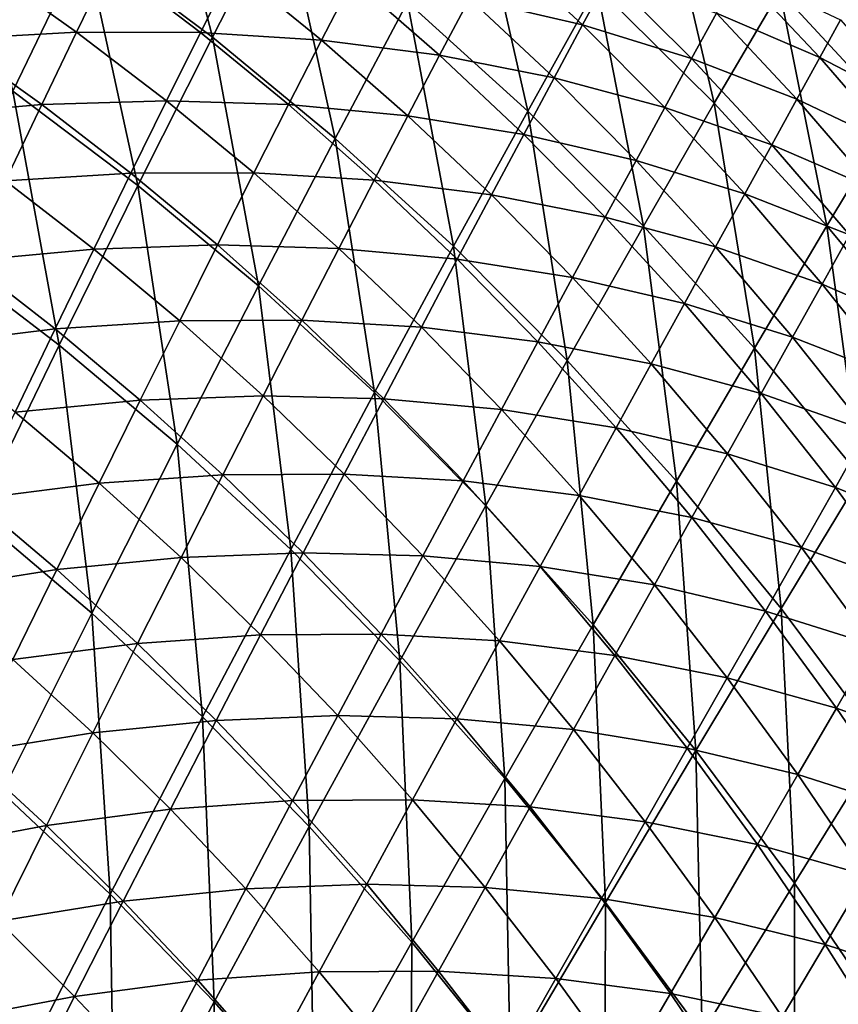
# Model space of a CAD drawing. Header units: millimetres. Extents: x -300 to 300, y -500 to 500.
# Tile 957 of 988: x 162 to 204, y 366 to 417. Entities that reach past the tile are written whole.
import ezdxf

# ---------------------------------------------------------------- set-up
doc = ezdxf.new("R2010")
doc.units = ezdxf.units.MM
doc.header["$LTSCALE"] = 81.481481
doc.layers.add('19', color=7, linetype='CONTINUOUS')
doc.layers.add('21', color=7, linetype='CONTINUOUS')

msp = doc.modelspace()

# ---------------------------------------------------------------- linework, layer by layer
at = {"layer": '19', "color": 7, "linetype": 'CONTINUOUS'}
for points in [[(171.713, 416.571, 45.782), (168.599, 428.693, 42.495), (165.08, 421.527, 45.955), (171.713, 416.571, 45.782)], [(175.352, 423.7, 42.329), (168.599, 428.693, 42.495), (171.713, 416.571, 45.782), (175.352, 423.7, 42.329)], [(165.08, 421.527, 45.955), (158.199, 426.166, 46.125), (161.342, 413.755, 49.178), (165.08, 421.527, 45.955)], [(197.802, 413.138, 38.141), (195.025, 425.023, 34.382), (191.703, 419.174, 38.308), (197.802, 413.138, 38.141)], [(201.202, 418.958, 34.229), (195.025, 425.023, 34.382), (197.802, 413.138, 38.141), (201.202, 418.958, 34.229)], [(188.107, 412.724, 41.985), (185.354, 424.865, 38.471), (181.853, 418.379, 42.159), (188.107, 412.724, 41.985)], [(191.703, 419.174, 38.308), (185.354, 424.865, 38.471), (188.107, 412.724, 41.985), (191.703, 419.174, 38.308)], [(207.127, 412.536, 34.073), (204.306, 424.174, 30.063), (201.202, 418.958, 34.229), (207.127, 412.536, 34.073)], [(178.101, 411.293, 45.604), (175.352, 423.7, 42.329), (171.713, 416.571, 45.782), (178.101, 411.293, 45.604)], [(181.853, 418.379, 42.159), (175.352, 423.7, 42.329), (178.101, 411.293, 45.604), (181.853, 418.379, 42.159)], [(167.844, 408.848, 48.998), (165.08, 421.527, 45.955), (161.342, 413.755, 49.178), (167.844, 408.848, 48.998)], [(171.713, 416.571, 45.782), (165.08, 421.527, 45.955), (167.844, 408.848, 48.998), (171.713, 416.571, 45.782)], [(194.116, 406.73, 41.808), (191.703, 419.174, 38.308), (188.107, 412.724, 41.985), (194.116, 406.73, 41.808)], [(197.802, 413.138, 38.141), (191.703, 419.174, 38.308), (194.116, 406.73, 41.808), (197.802, 413.138, 38.141)], [(203.654, 406.751, 37.973), (201.202, 418.958, 34.229), (197.802, 413.138, 38.141), (203.654, 406.751, 37.973)], [(207.127, 412.536, 34.073), (201.202, 418.958, 34.229), (203.654, 406.751, 37.973), (207.127, 412.536, 34.073)], [(184.248, 405.687, 45.422), (181.853, 418.379, 42.159), (178.101, 411.293, 45.604), (184.248, 405.687, 45.422)], [(188.107, 412.724, 41.985), (181.853, 418.379, 42.159), (184.248, 405.687, 45.422), (188.107, 412.724, 41.985)], [(174.108, 403.625, 48.814), (171.713, 416.571, 45.782), (167.844, 408.848, 48.998), (174.108, 403.625, 48.814)], [(178.101, 411.293, 45.604), (171.713, 416.571, 45.782), (174.108, 403.625, 48.814), (178.101, 411.293, 45.604)], [(163.755, 400.547, 51.987), (161.342, 413.755, 49.178), (157.395, 405.394, 52.17), (163.755, 400.547, 51.987)], [(167.844, 408.848, 48.998), (161.342, 413.755, 49.178), (163.755, 400.547, 51.987), (167.844, 408.848, 48.998)], [(190.157, 399.747, 45.237), (188.107, 412.724, 41.985), (184.248, 405.687, 45.422), (190.157, 399.747, 45.237)], [(194.116, 406.73, 41.808), (188.107, 412.724, 41.985), (190.157, 399.747, 45.237), (194.116, 406.73, 41.808)], [(199.885, 400.39, 41.629), (197.802, 413.138, 38.141), (194.116, 406.73, 41.808), (199.885, 400.39, 41.629)], [(203.654, 406.751, 37.973), (197.802, 413.138, 38.141), (199.885, 400.39, 41.629), (203.654, 406.751, 37.973)], [(209.263, 400.005, 37.802), (207.127, 412.536, 34.073), (203.654, 406.751, 37.973), (209.263, 400.005, 37.802)], [(180.137, 398.079, 48.627), (178.101, 411.293, 45.604), (174.108, 403.625, 48.814), (180.137, 398.079, 48.627)], [(184.248, 405.687, 45.422), (178.101, 411.293, 45.604), (180.137, 398.079, 48.627), (184.248, 405.687, 45.422)], [(169.884, 395.389, 51.799), (167.844, 408.848, 48.998), (163.755, 400.547, 51.987), (169.884, 395.389, 51.799)], [(174.108, 403.625, 48.814), (167.844, 408.848, 48.998), (169.884, 395.389, 51.799), (174.108, 403.625, 48.814)], [(195.831, 393.468, 45.049), (194.116, 406.73, 41.808), (190.157, 399.747, 45.237), (195.831, 393.468, 45.049)], [(199.885, 400.39, 41.629), (194.116, 406.73, 41.808), (195.831, 393.468, 45.049), (199.885, 400.39, 41.629)], [(205.416, 393.698, 41.447), (203.654, 406.751, 37.973), (199.885, 400.39, 41.629), (205.416, 393.698, 41.447)], [(209.263, 400.005, 37.802), (203.654, 406.751, 37.973), (205.416, 393.698, 41.447), (209.263, 400.005, 37.802)], [(185.935, 392.207, 48.436), (184.248, 405.687, 45.422), (180.137, 398.079, 48.627), (185.935, 392.207, 48.436)], [(190.157, 399.747, 45.237), (184.248, 405.687, 45.422), (185.935, 392.207, 48.436), (190.157, 399.747, 45.237)], [(163.755, 400.547, 51.987), (157.395, 405.394, 52.17), (159.455, 391.683, 54.755), (163.755, 400.547, 51.987)], [(175.785, 389.916, 51.607), (174.108, 403.625, 48.814), (169.884, 395.389, 51.799), (175.785, 389.916, 51.607)], [(180.137, 398.079, 48.627), (174.108, 403.625, 48.814), (175.785, 389.916, 51.607), (180.137, 398.079, 48.627)], [(165.439, 386.602, 54.566), (163.755, 400.547, 51.987), (159.455, 391.683, 54.755), (165.439, 386.602, 54.566)], [(169.884, 395.389, 51.799), (163.755, 400.547, 51.987), (165.439, 386.602, 54.566), (169.884, 395.389, 51.799)], [(201.274, 386.845, 44.859), (199.885, 400.39, 41.629), (195.831, 393.468, 45.049), (201.274, 386.845, 44.859)], [(205.416, 393.698, 41.447), (199.885, 400.39, 41.629), (201.274, 386.845, 44.859), (205.416, 393.698, 41.447)], [(191.504, 386.002, 48.242), (190.157, 399.747, 45.237), (185.935, 392.207, 48.436), (191.504, 386.002, 48.242)], [(195.831, 393.468, 45.049), (190.157, 399.747, 45.237), (191.504, 386.002, 48.242), (195.831, 393.468, 45.049)], [(181.462, 384.124, 51.413), (180.137, 398.079, 48.627), (175.785, 389.916, 51.607), (181.462, 384.124, 51.413)], [(185.935, 392.207, 48.436), (180.137, 398.079, 48.627), (181.462, 384.124, 51.413), (185.935, 392.207, 48.436)], [(171.203, 381.214, 54.372), (169.884, 395.389, 51.799), (165.439, 386.602, 54.566), (171.203, 381.214, 54.372)], [(175.785, 389.916, 51.607), (169.884, 395.389, 51.799), (171.203, 381.214, 54.372), (175.785, 389.916, 51.607)], [(196.848, 379.459, 48.046), (195.831, 393.468, 45.049), (191.504, 386.002, 48.242), (196.848, 379.459, 48.046)], [(201.274, 386.845, 44.859), (195.831, 393.468, 45.049), (196.848, 379.459, 48.046), (201.274, 386.845, 44.859)], [(206.489, 379.87, 44.668), (205.416, 393.698, 41.447), (201.274, 386.845, 44.859), (206.489, 379.87, 44.668)], [(186.916, 378.005, 51.215), (185.935, 392.207, 48.436), (181.462, 384.124, 51.413), (186.916, 378.005, 51.215)], [(191.504, 386.002, 48.242), (185.935, 392.207, 48.436), (186.916, 378.005, 51.215), (191.504, 386.002, 48.242)], [(165.439, 386.602, 54.566), (159.455, 391.683, 54.755), (160.785, 377.28, 57.123), (165.439, 386.602, 54.566)], [(176.748, 375.512, 54.175), (175.785, 389.916, 51.607), (171.203, 381.214, 54.372), (176.748, 375.512, 54.175)], [(181.462, 384.124, 51.413), (175.785, 389.916, 51.607), (176.748, 375.512, 54.175), (181.462, 384.124, 51.413)], [(201.97, 372.574, 47.849), (201.274, 386.845, 44.859), (196.848, 379.459, 48.046), (201.97, 372.574, 47.849)], [(206.489, 379.87, 44.668), (201.274, 386.845, 44.859), (201.97, 372.574, 47.849), (206.489, 379.87, 44.668)], [(166.401, 371.987, 56.929), (165.439, 386.602, 54.566), (160.785, 377.28, 57.123), (166.401, 371.987, 56.929)], [(171.203, 381.214, 54.372), (165.439, 386.602, 54.566), (166.401, 371.987, 56.929), (171.203, 381.214, 54.372)], [(192.151, 371.557, 51.015), (191.504, 386.002, 48.242), (186.916, 378.005, 51.215), (192.151, 371.557, 51.015)], [(196.848, 379.459, 48.046), (191.504, 386.002, 48.242), (192.151, 371.557, 51.015), (196.848, 379.459, 48.046)], [(182.078, 369.493, 53.976), (181.462, 384.124, 51.413), (176.748, 375.512, 54.175), (182.078, 369.493, 53.976)], [(186.916, 378.005, 51.215), (181.462, 384.124, 51.413), (182.078, 369.493, 53.976), (186.916, 378.005, 51.215)], [(171.805, 366.389, 56.732), (171.203, 381.214, 54.372), (166.401, 371.987, 56.929), (171.805, 366.389, 56.732)], [(176.748, 375.512, 54.175), (171.203, 381.214, 54.372), (171.805, 366.389, 56.732), (176.748, 375.512, 54.175)], [(197.171, 364.774, 50.813), (196.848, 379.459, 48.046), (192.151, 371.557, 51.015), (197.171, 364.774, 50.813)], [(201.97, 372.574, 47.849), (196.848, 379.459, 48.046), (197.171, 364.774, 50.813), (201.97, 372.574, 47.849)], [(206.874, 365.34, 47.65), (206.489, 379.87, 44.668), (201.97, 372.574, 47.849), (206.874, 365.34, 47.65)], [(187.195, 363.152, 53.774), (186.916, 378.005, 51.215), (182.078, 369.493, 53.976), (187.195, 363.152, 53.774)], [(192.151, 371.557, 51.015), (186.916, 378.005, 51.215), (187.195, 363.152, 53.774), (192.151, 371.557, 51.015)], [(166.401, 371.987, 56.929), (160.785, 377.28, 57.123), (161.389, 362.252, 59.287), (166.401, 371.987, 56.929)], [(177.002, 360.481, 56.532), (176.748, 375.512, 54.175), (171.805, 366.389, 56.732), (177.002, 360.481, 56.532)], [(182.078, 369.493, 53.976), (176.748, 375.512, 54.175), (177.002, 360.481, 56.532), (182.078, 369.493, 53.976)], [(201.978, 357.65, 50.611), (201.97, 372.574, 47.849), (197.171, 364.774, 50.813), (201.978, 357.65, 50.611)], [(206.874, 365.34, 47.65), (201.97, 372.574, 47.849), (201.978, 357.65, 50.611), (206.874, 365.34, 47.65)], [(166.645, 356.768, 59.091), (166.401, 371.987, 56.929), (161.389, 362.252, 59.287), (166.645, 356.768, 59.091)], [(171.805, 366.389, 56.732), (166.401, 371.987, 56.929), (166.645, 356.768, 59.091), (171.805, 366.389, 56.732)], [(192.103, 356.484, 53.57), (192.151, 371.557, 51.015), (187.195, 363.152, 53.774), (192.103, 356.484, 53.57)], [(197.171, 364.774, 50.813), (192.151, 371.557, 51.015), (192.103, 356.484, 53.57), (197.171, 364.774, 50.813)], [(181.992, 354.259, 56.33), (182.078, 369.493, 53.976), (177.002, 360.481, 56.532), (181.992, 354.259, 56.33)], [(187.195, 363.152, 53.774), (182.078, 369.493, 53.976), (181.992, 354.259, 56.33), (187.195, 363.152, 53.774)], [(171.699, 350.983, 58.893), (171.805, 366.389, 56.732), (166.645, 356.768, 59.091), (171.699, 350.983, 58.893)], [(177.002, 360.481, 56.532), (171.805, 366.389, 56.732), (171.699, 350.983, 58.893), (177.002, 360.481, 56.532)]]:
    msp.add_3dface(points, dxfattribs=at)
at = {"layer": '21', "color": 7, "linetype": 'CONTINUOUS'}
for points in [[(190.949, 417.198, 21.959), (185.074, 418.567, 23.921), (186.534, 421.307, 22.062), (190.949, 417.198, 21.959)], [(190.949, 417.198, 21.959), (186.534, 421.307, 22.062), (192.328, 419.742, 20.074), (190.949, 417.198, 21.959)], [(164.652, 416.83, 31.341), (158.075, 416.462, 33.124), (159.842, 420.235, 31.462), (164.652, 416.83, 31.341)], [(164.652, 416.83, 31.341), (159.842, 420.235, 31.462), (166.382, 420.392, 29.634), (164.652, 416.83, 31.341)], [(171.095, 416.812, 29.515), (164.652, 416.83, 31.341), (166.382, 420.392, 29.634), (171.095, 416.812, 29.515)], [(171.095, 416.812, 29.515), (166.382, 420.392, 29.634), (172.777, 420.166, 27.764), (171.095, 416.812, 29.515)], [(177.39, 416.41, 27.648), (171.095, 416.812, 29.515), (172.777, 420.166, 27.764), (177.39, 416.41, 27.648)], [(177.39, 416.41, 27.648), (172.777, 420.166, 27.764), (179.013, 419.557, 25.858), (177.39, 416.41, 27.648)], [(203.282, 415.502, 16.065), (197.915, 417.806, 18.073), (199.101, 419.957, 16.145), (203.282, 415.502, 16.065)], [(203.282, 415.502, 16.065), (199.101, 419.957, 16.145), (204.37, 417.473, 14.125), (203.282, 415.502, 16.065)], [(183.519, 415.623, 25.746), (177.39, 416.41, 27.648), (179.013, 419.557, 25.858), (183.519, 415.623, 25.746)], [(183.519, 415.623, 25.746), (179.013, 419.557, 25.858), (185.074, 418.567, 23.921), (183.519, 415.623, 25.746)], [(196.625, 415.453, 19.979), (190.949, 417.198, 21.959), (192.328, 419.742, 20.074), (196.625, 415.453, 19.979)], [(196.625, 415.453, 19.979), (192.328, 419.742, 20.074), (197.915, 417.806, 18.073), (196.625, 415.453, 19.979)], [(189.471, 414.452, 23.814), (183.519, 415.623, 25.746), (185.074, 418.567, 23.921), (189.471, 414.452, 23.814)], [(189.471, 414.452, 23.814), (185.074, 418.567, 23.921), (190.949, 417.198, 21.959), (189.471, 414.452, 23.814)], [(202.089, 413.335, 17.987), (196.625, 415.453, 19.979), (197.915, 417.806, 18.073), (202.089, 413.335, 17.987)], [(202.089, 413.335, 17.987), (197.915, 417.806, 18.073), (203.282, 415.502, 16.065), (202.089, 413.335, 17.987)], [(208.422, 412.837, 14.056), (203.282, 415.502, 16.065), (204.37, 417.473, 14.125), (208.422, 412.837, 14.056)], [(162.842, 413.064, 33.002), (158.075, 416.462, 33.124), (164.652, 416.83, 31.341), (162.842, 413.064, 33.002)], [(169.329, 413.254, 31.22), (162.842, 413.064, 33.002), (164.652, 416.83, 31.341), (169.329, 413.254, 31.22)], [(169.329, 413.254, 31.22), (164.652, 416.83, 31.341), (171.095, 416.812, 29.515), (169.329, 413.254, 31.22)], [(195.231, 412.9, 21.86), (189.471, 414.452, 23.814), (190.949, 417.198, 21.959), (195.231, 412.9, 21.86)], [(195.231, 412.9, 21.86), (190.949, 417.198, 21.959), (196.625, 415.453, 19.979), (195.231, 412.9, 21.86)], [(162.842, 413.064, 33.002), (156.232, 412.487, 34.737), (158.075, 416.462, 33.124), (162.842, 413.064, 33.002)], [(175.676, 413.058, 29.396), (169.329, 413.254, 31.22), (171.095, 416.812, 29.515), (175.676, 413.058, 29.396)], [(175.676, 413.058, 29.396), (171.095, 416.812, 29.515), (177.39, 416.41, 27.648), (175.676, 413.058, 29.396)], [(181.869, 412.475, 27.533), (175.676, 413.058, 29.396), (177.39, 416.41, 27.648), (181.869, 412.475, 27.533)], [(181.869, 412.475, 27.533), (177.39, 416.41, 27.648), (183.519, 415.623, 25.746), (181.869, 412.475, 27.533)], [(187.893, 411.505, 25.636), (181.869, 412.475, 27.533), (183.519, 415.623, 25.746), (187.893, 411.505, 25.636)], [(187.893, 411.505, 25.636), (183.519, 415.623, 25.746), (189.471, 414.452, 23.814), (187.893, 411.505, 25.636)], [(200.789, 410.971, 19.889), (195.231, 412.9, 21.86), (196.625, 415.453, 19.979), (200.789, 410.971, 19.889)], [(200.789, 410.971, 19.889), (196.625, 415.453, 19.979), (202.089, 413.335, 17.987), (200.789, 410.971, 19.889)], [(207.331, 410.847, 15.99), (202.089, 413.335, 17.987), (203.282, 415.502, 16.065), (207.331, 410.847, 15.99)], [(207.331, 410.847, 15.99), (203.282, 415.502, 16.065), (208.422, 412.837, 14.056), (207.331, 410.847, 15.99)], [(193.734, 410.149, 23.711), (187.893, 411.505, 25.636), (189.471, 414.452, 23.814), (193.734, 410.149, 23.711)], [(193.734, 410.149, 23.711), (189.471, 414.452, 23.814), (195.231, 412.9, 21.86), (193.734, 410.149, 23.711)], [(167.479, 409.496, 32.879), (162.842, 413.064, 33.002), (169.329, 413.254, 31.22), (167.479, 409.496, 32.879)], [(173.874, 409.506, 31.099), (167.479, 409.496, 32.879), (169.329, 413.254, 31.22), (173.874, 409.506, 31.099)], [(173.874, 409.506, 31.099), (169.329, 413.254, 31.22), (175.676, 413.058, 29.396), (173.874, 409.506, 31.099)], [(206.131, 408.665, 17.907), (200.789, 410.971, 19.889), (202.089, 413.335, 17.987), (206.131, 408.665, 17.907)], [(206.131, 408.665, 17.907), (202.089, 413.335, 17.987), (207.331, 410.847, 15.99), (206.131, 408.665, 17.907)], [(160.955, 409.098, 34.613), (156.232, 412.487, 34.737), (162.842, 413.064, 33.002), (160.955, 409.098, 34.613)], [(167.479, 409.496, 32.879), (160.955, 409.098, 34.613), (162.842, 413.064, 33.002), (167.479, 409.496, 32.879)], [(180.124, 409.127, 29.278), (173.874, 409.506, 31.099), (175.676, 413.058, 29.396), (180.124, 409.127, 29.278)], [(180.124, 409.127, 29.278), (175.676, 413.058, 29.396), (181.869, 412.475, 27.533), (180.124, 409.127, 29.278)], [(199.381, 408.41, 21.765), (193.734, 410.149, 23.711), (195.231, 412.9, 21.86), (199.381, 408.41, 21.765)], [(199.381, 408.41, 21.765), (195.231, 412.9, 21.86), (200.789, 410.971, 19.889), (199.381, 408.41, 21.765)], [(186.217, 408.359, 27.42), (180.124, 409.127, 29.278), (181.869, 412.475, 27.533), (186.217, 408.359, 27.42)], [(186.217, 408.359, 27.42), (181.869, 412.475, 27.533), (187.893, 411.505, 25.636), (186.217, 408.359, 27.42)], [(192.135, 407.201, 25.528), (186.217, 408.359, 27.42), (187.893, 411.505, 25.636), (192.135, 407.201, 25.528)], [(192.135, 407.201, 25.528), (187.893, 411.505, 25.636), (193.734, 410.149, 23.711), (192.135, 407.201, 25.528)], [(204.821, 406.291, 19.803), (199.381, 408.41, 21.765), (200.789, 410.971, 19.889), (204.821, 406.291, 19.803)], [(204.821, 406.291, 19.803), (200.789, 410.971, 19.889), (206.131, 408.665, 17.907), (204.821, 406.291, 19.803)], [(197.867, 405.656, 23.611), (192.135, 407.201, 25.528), (193.734, 410.149, 23.711), (197.867, 405.656, 23.611)], [(197.867, 405.656, 23.611), (193.734, 410.149, 23.711), (199.381, 408.41, 21.765), (197.867, 405.656, 23.611)], [(165.548, 405.542, 34.489), (160.955, 409.098, 34.613), (167.479, 409.496, 32.879), (165.548, 405.542, 34.489)], [(171.986, 405.757, 32.755), (165.548, 405.542, 34.489), (167.479, 409.496, 32.879), (171.986, 405.757, 32.755)], [(171.986, 405.757, 32.755), (167.479, 409.496, 32.879), (173.874, 409.506, 31.099), (171.986, 405.757, 32.755)], [(178.289, 405.582, 30.978), (171.986, 405.757, 32.755), (173.874, 409.506, 31.099), (178.289, 405.582, 30.978)], [(178.289, 405.582, 30.978), (173.874, 409.506, 31.099), (180.124, 409.127, 29.278), (178.289, 405.582, 30.978)], [(165.548, 405.542, 34.489), (158.992, 404.937, 36.175), (160.955, 409.098, 34.613), (165.548, 405.542, 34.489)], [(184.444, 405.016, 29.161), (178.289, 405.582, 30.978), (180.124, 409.127, 29.278), (184.444, 405.016, 29.161)], [(184.444, 405.016, 29.161), (180.124, 409.127, 29.278), (186.217, 408.359, 27.42), (184.444, 405.016, 29.161)], [(190.435, 404.058, 27.308), (184.444, 405.016, 29.161), (186.217, 408.359, 27.42), (190.435, 404.058, 27.308)], [(190.435, 404.058, 27.308), (186.217, 408.359, 27.42), (192.135, 407.201, 25.528), (190.435, 404.058, 27.308)], [(203.401, 403.725, 21.673), (197.867, 405.656, 23.611), (199.381, 408.41, 21.765), (203.401, 403.725, 21.673)], [(203.401, 403.725, 21.673), (199.381, 408.41, 21.765), (204.821, 406.291, 19.803), (203.401, 403.725, 21.673)], [(196.249, 402.708, 25.423), (190.435, 404.058, 27.308), (192.135, 407.201, 25.528), (196.249, 402.708, 25.423)], [(196.249, 402.708, 25.423), (192.135, 407.201, 25.528), (197.867, 405.656, 23.611), (196.249, 402.708, 25.423)], [(208.725, 401.411, 19.721), (203.401, 403.725, 21.673), (204.821, 406.291, 19.803), (208.725, 401.411, 19.721)], [(170.014, 401.816, 34.363), (165.548, 405.542, 34.489), (171.986, 405.757, 32.755), (170.014, 401.816, 34.363)], [(176.364, 401.845, 32.632), (170.014, 401.816, 34.363), (171.986, 405.757, 32.755), (176.364, 401.845, 32.632)], [(176.364, 401.845, 32.632), (171.986, 405.757, 32.755), (178.289, 405.582, 30.978), (176.364, 401.845, 32.632)], [(182.576, 401.481, 30.858), (176.364, 401.845, 32.632), (178.289, 405.582, 30.978), (182.576, 401.481, 30.858)], [(182.576, 401.481, 30.858), (178.289, 405.582, 30.978), (184.444, 405.016, 29.161), (182.576, 401.481, 30.858)], [(201.872, 400.969, 23.513), (196.249, 402.708, 25.423), (197.867, 405.656, 23.611), (201.872, 400.969, 23.513)], [(201.872, 400.969, 23.513), (197.867, 405.656, 23.611), (203.401, 403.725, 21.673), (201.872, 400.969, 23.513)], [(163.54, 401.395, 36.049), (158.992, 404.937, 36.175), (165.548, 405.542, 34.489), (163.54, 401.395, 36.049)], [(170.014, 401.816, 34.363), (163.54, 401.395, 36.049), (165.548, 405.542, 34.489), (170.014, 401.816, 34.363)], [(163.54, 401.395, 36.049), (156.956, 400.585, 37.684), (158.992, 404.937, 36.175), (163.54, 401.395, 36.049)], [(188.635, 400.723, 29.046), (182.576, 401.481, 30.858), (184.444, 405.016, 29.161), (188.635, 400.723, 29.046)], [(188.635, 400.723, 29.046), (184.444, 405.016, 29.161), (190.435, 404.058, 27.308), (188.635, 400.723, 29.046)], [(194.526, 399.571, 27.198), (188.635, 400.723, 29.046), (190.435, 404.058, 27.308), (194.526, 399.571, 27.198)], [(194.526, 399.571, 27.198), (190.435, 404.058, 27.308), (196.249, 402.708, 25.423), (194.526, 399.571, 27.198)], [(207.293, 398.841, 21.585), (201.872, 400.969, 23.513), (203.401, 403.725, 21.673), (207.293, 398.841, 21.585)], [(207.293, 398.841, 21.585), (203.401, 403.725, 21.673), (208.725, 401.411, 19.721), (207.293, 398.841, 21.585)], [(200.234, 398.024, 25.32), (194.526, 399.571, 27.198), (196.249, 402.708, 25.423), (200.234, 398.024, 25.32)], [(200.234, 398.024, 25.32), (196.249, 402.708, 25.423), (201.872, 400.969, 23.513), (200.234, 398.024, 25.32)], [(167.961, 397.685, 35.922), (163.54, 401.395, 36.049), (170.014, 401.816, 34.363), (167.961, 397.685, 35.922)], [(174.353, 397.918, 34.238), (167.961, 397.685, 35.922), (170.014, 401.816, 34.363), (174.353, 397.918, 34.238)], [(174.353, 397.918, 34.238), (170.014, 401.816, 34.363), (176.364, 401.845, 32.632), (174.353, 397.918, 34.238)], [(180.617, 397.756, 32.509), (174.353, 397.918, 34.238), (176.364, 401.845, 32.632), (180.617, 397.756, 32.509)], [(180.617, 397.756, 32.509), (176.364, 401.845, 32.632), (182.576, 401.481, 30.858), (180.617, 397.756, 32.509)], [(186.737, 397.198, 30.739), (180.617, 397.756, 32.509), (182.576, 401.481, 30.858), (186.737, 397.198, 30.739)], [(186.737, 397.198, 30.739), (182.576, 401.481, 30.858), (188.635, 400.723, 29.046), (186.737, 397.198, 30.739)], [(161.455, 397.061, 37.557), (156.956, 400.585, 37.684), (163.54, 401.395, 36.049), (161.455, 397.061, 37.557)], [(167.961, 397.685, 35.922), (161.455, 397.061, 37.557), (163.54, 401.395, 36.049), (167.961, 397.685, 35.922)], [(205.749, 396.085, 23.419), (200.234, 398.024, 25.32), (201.872, 400.969, 23.513), (205.749, 396.085, 23.419)], [(205.749, 396.085, 23.419), (201.872, 400.969, 23.513), (207.293, 398.841, 21.585), (205.749, 396.085, 23.419)], [(192.7, 396.244, 28.931), (186.737, 397.198, 30.739), (188.635, 400.723, 29.046), (192.7, 396.244, 28.931)], [(192.7, 396.244, 28.931), (188.635, 400.723, 29.046), (194.526, 399.571, 27.198), (192.7, 396.244, 28.931)], [(198.49, 394.893, 27.09), (192.7, 396.244, 28.931), (194.526, 399.571, 27.198), (198.49, 394.893, 27.09)], [(198.49, 394.893, 27.09), (194.526, 399.571, 27.198), (200.234, 398.024, 25.32), (198.49, 394.893, 27.09)], [(172.258, 393.805, 35.794), (167.961, 397.685, 35.922), (174.353, 397.918, 34.238), (172.258, 393.805, 35.794)], [(178.568, 393.845, 34.112), (172.258, 393.805, 35.794), (174.353, 397.918, 34.238), (178.568, 393.845, 34.112)], [(178.568, 393.845, 34.112), (174.353, 397.918, 34.238), (180.617, 397.756, 32.509), (178.568, 393.845, 34.112)], [(204.095, 393.145, 25.219), (198.49, 394.893, 27.09), (200.234, 398.024, 25.32), (204.095, 393.145, 25.219)], [(204.095, 393.145, 25.219), (200.234, 398.024, 25.32), (205.749, 396.085, 23.419), (204.095, 393.145, 25.219)], [(165.829, 393.37, 37.428), (161.455, 397.061, 37.557), (167.961, 397.685, 35.922), (165.829, 393.37, 37.428)], [(172.258, 393.805, 35.794), (165.829, 393.37, 37.428), (167.961, 397.685, 35.922), (172.258, 393.805, 35.794)], [(184.745, 393.488, 32.387), (178.568, 393.845, 34.112), (180.617, 397.756, 32.509), (184.745, 393.488, 32.387)], [(184.745, 393.488, 32.387), (180.617, 397.756, 32.509), (186.737, 397.198, 30.739), (184.745, 393.488, 32.387)], [(165.829, 393.37, 37.428), (159.296, 392.541, 39.012), (161.455, 397.061, 37.557), (165.829, 393.37, 37.428)], [(190.773, 392.733, 30.621), (184.745, 393.488, 32.387), (186.737, 397.198, 30.739), (190.773, 392.733, 30.621)], [(190.773, 392.733, 30.621), (186.737, 397.198, 30.739), (192.7, 396.244, 28.931), (190.773, 392.733, 30.621)], [(196.64, 391.578, 28.818), (190.773, 392.733, 30.621), (192.7, 396.244, 28.931), (196.64, 391.578, 28.818)], [(196.64, 391.578, 28.818), (192.7, 396.244, 28.931), (198.49, 394.893, 27.09), (196.64, 391.578, 28.818)], [(209.501, 391.002, 23.327), (204.095, 393.145, 25.219), (205.749, 396.085, 23.419), (209.501, 391.002, 23.327)], [(202.33, 390.023, 26.983), (196.64, 391.578, 28.818), (198.49, 394.893, 27.09), (202.33, 390.023, 26.983)], [(202.33, 390.023, 26.983), (198.49, 394.893, 27.09), (204.095, 393.145, 25.219), (202.33, 390.023, 26.983)], [(170.082, 389.511, 37.299), (165.829, 393.37, 37.428), (172.258, 393.805, 35.794), (170.082, 389.511, 37.299)], [(176.433, 389.753, 35.666), (170.082, 389.511, 37.299), (172.258, 393.805, 35.794), (176.433, 389.753, 35.666)], [(176.433, 389.753, 35.666), (172.258, 393.805, 35.794), (178.568, 393.845, 34.112), (176.433, 389.753, 35.666)], [(182.66, 389.596, 33.987), (176.433, 389.753, 35.666), (178.568, 393.845, 34.112), (182.66, 389.596, 33.987)], [(182.66, 389.596, 33.987), (178.568, 393.845, 34.112), (184.745, 393.488, 32.387), (182.66, 389.596, 33.987)], [(163.621, 388.873, 38.882), (159.296, 392.541, 39.012), (165.829, 393.37, 37.428), (163.621, 388.873, 38.882)], [(170.082, 389.511, 37.299), (163.621, 388.873, 38.882), (165.829, 393.37, 37.428), (170.082, 389.511, 37.299)], [(188.75, 389.039, 32.265), (182.66, 389.596, 33.987), (184.745, 393.488, 32.387), (188.75, 389.039, 32.265)], [(188.75, 389.039, 32.265), (184.745, 393.488, 32.387), (190.773, 392.733, 30.621), (188.75, 389.039, 32.265)], [(207.831, 388.069, 25.121), (202.33, 390.023, 26.983), (204.095, 393.145, 25.219), (207.831, 388.069, 25.121)], [(207.831, 388.069, 25.121), (204.095, 393.145, 25.219), (209.501, 391.002, 23.327), (207.831, 388.069, 25.121)], [(163.621, 388.873, 38.882), (157.066, 387.841, 40.414), (159.296, 392.541, 39.012), (163.621, 388.873, 38.882)], [(194.686, 388.081, 30.503), (188.75, 389.039, 32.265), (190.773, 392.733, 30.621), (194.686, 388.081, 30.503)], [(194.686, 388.081, 30.503), (190.773, 392.733, 30.621), (196.64, 391.578, 28.818), (194.686, 388.081, 30.503)], [(200.457, 386.721, 28.707), (194.686, 388.081, 30.503), (196.64, 391.578, 28.818), (200.457, 386.721, 28.707)], [(200.457, 386.721, 28.707), (196.64, 391.578, 28.818), (202.33, 390.023, 26.983), (200.457, 386.721, 28.707)], [(174.214, 385.481, 37.169), (170.082, 389.511, 37.299), (176.433, 389.753, 35.666), (174.214, 385.481, 37.169)], [(180.487, 385.525, 35.538), (174.214, 385.481, 37.169), (176.433, 389.753, 35.666), (180.487, 385.525, 35.538)], [(180.487, 385.525, 35.538), (176.433, 389.753, 35.666), (182.66, 389.596, 33.987), (180.487, 385.525, 35.538)], [(206.047, 384.958, 26.879), (200.457, 386.721, 28.707), (202.33, 390.023, 26.983), (206.047, 384.958, 26.879)], [(206.047, 384.958, 26.879), (202.33, 390.023, 26.983), (207.831, 388.069, 25.121), (206.047, 384.958, 26.879)], [(167.826, 385.038, 38.752), (163.621, 388.873, 38.882), (170.082, 389.511, 37.299), (167.826, 385.038, 38.752)], [(174.214, 385.481, 37.169), (167.826, 385.038, 38.752), (170.082, 389.511, 37.299), (174.214, 385.481, 37.169)], [(186.631, 385.167, 33.861), (180.487, 385.525, 35.538), (182.66, 389.596, 33.987), (186.631, 385.167, 33.861)], [(186.631, 385.167, 33.861), (182.66, 389.596, 33.987), (188.75, 389.039, 32.265), (186.631, 385.167, 33.861)], [(161.339, 384.198, 40.284), (157.066, 387.841, 40.414), (163.621, 388.873, 38.882), (161.339, 384.198, 40.284)], [(167.826, 385.038, 38.752), (161.339, 384.198, 40.284), (163.621, 388.873, 38.882), (167.826, 385.038, 38.752)], [(192.633, 384.406, 32.143), (186.631, 385.167, 33.861), (188.75, 389.039, 32.265), (192.633, 384.406, 32.143)], [(192.633, 384.406, 32.143), (188.75, 389.039, 32.265), (194.686, 388.081, 30.503), (192.633, 384.406, 32.143)], [(198.478, 383.241, 30.387), (192.633, 384.406, 32.143), (194.686, 388.081, 30.503), (198.478, 383.241, 30.387)], [(198.478, 383.241, 30.387), (194.686, 388.081, 30.503), (200.457, 386.721, 28.707), (198.478, 383.241, 30.387)], [(204.153, 381.67, 28.596), (198.478, 383.241, 30.387), (200.457, 386.721, 28.707), (204.153, 381.67, 28.596)], [(204.153, 381.67, 28.596), (200.457, 386.721, 28.707), (206.047, 384.958, 26.879), (204.153, 381.67, 28.596)], [(171.912, 381.035, 38.62), (167.826, 385.038, 38.752), (174.214, 385.481, 37.169), (171.912, 381.035, 38.62)], [(178.226, 381.279, 37.039), (171.912, 381.035, 38.62), (174.214, 385.481, 37.169), (178.226, 381.279, 37.039)], [(178.226, 381.279, 37.039), (174.214, 385.481, 37.169), (180.487, 385.525, 35.538), (178.226, 381.279, 37.039)], [(184.421, 381.121, 35.41), (178.226, 381.279, 37.039), (180.487, 385.525, 35.538), (184.421, 381.121, 35.41)], [(184.421, 381.121, 35.41), (180.487, 385.525, 35.538), (186.631, 385.167, 33.861), (184.421, 381.121, 35.41)], [(190.482, 380.557, 33.736), (184.421, 381.121, 35.41), (186.631, 385.167, 33.861), (190.482, 380.557, 33.736)], [(190.482, 380.557, 33.736), (186.631, 385.167, 33.861), (192.633, 384.406, 32.143), (190.482, 380.557, 33.736)], [(165.494, 380.391, 40.152), (161.339, 384.198, 40.284), (167.826, 385.038, 38.752), (165.494, 380.391, 40.152)], [(171.912, 381.035, 38.62), (165.494, 380.391, 40.152), (167.826, 385.038, 38.752), (171.912, 381.035, 38.62)], [(209.644, 379.694, 26.776), (204.153, 381.67, 28.596), (206.047, 384.958, 26.879), (209.644, 379.694, 26.776)], [(165.494, 380.391, 40.152), (158.985, 379.35, 41.632), (161.339, 384.198, 40.284), (165.494, 380.391, 40.152)], [(196.396, 379.587, 32.022), (190.482, 380.557, 33.736), (192.633, 384.406, 32.143), (196.396, 379.587, 32.022)], [(196.396, 379.587, 32.022), (192.633, 384.406, 32.143), (198.478, 383.241, 30.387), (196.396, 379.587, 32.022)], [(202.15, 378.21, 30.271), (196.396, 379.587, 32.022), (198.478, 383.241, 30.387), (202.15, 378.21, 30.271)], [(202.15, 378.21, 30.271), (198.478, 383.241, 30.387), (204.153, 381.67, 28.596), (202.15, 378.21, 30.271)], [(207.729, 376.424, 28.488), (202.15, 378.21, 30.271), (204.153, 381.67, 28.596), (207.729, 376.424, 28.488)], [(207.729, 376.424, 28.488), (204.153, 381.67, 28.596), (209.644, 379.694, 26.776), (207.729, 376.424, 28.488)], [(169.532, 376.418, 40.019), (165.494, 380.391, 40.152), (171.912, 381.035, 38.62), (169.532, 376.418, 40.019)], [(175.881, 376.861, 38.488), (169.532, 376.418, 40.019), (171.912, 381.035, 38.62), (175.881, 376.861, 38.488)], [(175.881, 376.861, 38.488), (171.912, 381.035, 38.62), (178.226, 381.279, 37.039), (175.881, 376.861, 38.488)], [(182.12, 376.902, 36.908), (175.881, 376.861, 38.488), (178.226, 381.279, 37.039), (182.12, 376.902, 36.908)], [(182.12, 376.902, 36.908), (178.226, 381.279, 37.039), (184.421, 381.121, 35.41), (182.12, 376.902, 36.908)], [(188.236, 376.536, 35.282), (182.12, 376.902, 36.908), (184.421, 381.121, 35.41), (188.236, 376.536, 35.282)], [(188.236, 376.536, 35.282), (184.421, 381.121, 35.41), (190.482, 380.557, 33.736), (188.236, 376.536, 35.282)], [(194.214, 375.763, 33.612), (188.236, 376.536, 35.282), (190.482, 380.557, 33.736), (194.214, 375.763, 33.612)], [(194.214, 375.763, 33.612), (190.482, 380.557, 33.736), (196.396, 379.587, 32.022), (194.214, 375.763, 33.612)], [(163.087, 375.573, 41.5), (158.985, 379.35, 41.632), (165.494, 380.391, 40.152), (163.087, 375.573, 41.5)], [(169.532, 376.418, 40.019), (163.087, 375.573, 41.5), (165.494, 380.391, 40.152), (169.532, 376.418, 40.019)], [(200.041, 374.58, 31.902), (194.214, 375.763, 33.612), (196.396, 379.587, 32.022), (200.041, 374.58, 31.902)], [(200.041, 374.58, 31.902), (196.396, 379.587, 32.022), (202.15, 378.21, 30.271), (200.041, 374.58, 31.902)], [(163.087, 375.573, 41.5), (156.562, 374.331, 42.929), (158.985, 379.35, 41.632), (163.087, 375.573, 41.5)], [(205.703, 372.985, 30.157), (200.041, 374.58, 31.902), (202.15, 378.21, 30.271), (205.703, 372.985, 30.157)], [(205.703, 372.985, 30.157), (202.15, 378.21, 30.271), (207.729, 376.424, 28.488), (205.703, 372.985, 30.157)], [(179.734, 372.515, 38.355), (175.881, 376.861, 38.488), (182.12, 376.902, 36.908), (179.734, 372.515, 38.355)], [(185.898, 372.347, 36.777), (179.734, 372.515, 38.355), (182.12, 376.902, 36.908), (185.898, 372.347, 36.777)], [(185.898, 372.347, 36.777), (182.12, 376.902, 36.908), (188.236, 376.536, 35.282), (185.898, 372.347, 36.777)], [(167.075, 371.632, 41.366), (163.087, 375.573, 41.5), (169.532, 376.418, 40.019), (167.075, 371.632, 41.366)], [(173.454, 372.275, 39.886), (167.075, 371.632, 41.366), (169.532, 376.418, 40.019), (173.454, 372.275, 39.886)], [(173.454, 372.275, 39.886), (169.532, 376.418, 40.019), (175.881, 376.861, 38.488), (173.454, 372.275, 39.886)], [(179.734, 372.515, 38.355), (173.454, 372.275, 39.886), (175.881, 376.861, 38.488), (179.734, 372.515, 38.355)], [(191.935, 371.771, 35.154), (185.898, 372.347, 36.777), (188.236, 376.536, 35.282), (191.935, 371.771, 35.154)], [(191.935, 371.771, 35.154), (188.236, 376.536, 35.282), (194.214, 375.763, 33.612), (191.935, 371.771, 35.154)], [(160.609, 370.587, 42.796), (156.562, 374.331, 42.929), (163.087, 375.573, 41.5), (160.609, 370.587, 42.796)], [(167.075, 371.632, 41.366), (160.609, 370.587, 42.796), (163.087, 375.573, 41.5), (167.075, 371.632, 41.366)], [(197.83, 370.782, 33.488), (191.935, 371.771, 35.154), (194.214, 375.763, 33.612), (197.83, 370.782, 33.488)], [(197.83, 370.782, 33.488), (194.214, 375.763, 33.612), (200.041, 374.58, 31.902), (197.83, 370.782, 33.488)], [(203.569, 369.381, 31.783), (197.83, 370.782, 33.488), (200.041, 374.58, 31.902), (203.569, 369.381, 31.783)], [(203.569, 369.381, 31.783), (200.041, 374.58, 31.902), (205.703, 372.985, 30.157), (203.569, 369.381, 31.783)], [(209.14, 367.565, 30.044), (203.569, 369.381, 31.783), (205.703, 372.985, 30.157), (209.14, 367.565, 30.044)], [(170.949, 367.524, 41.232), (167.075, 371.632, 41.366), (173.454, 372.275, 39.886), (170.949, 367.524, 41.232)], [(177.263, 367.963, 39.752), (170.949, 367.524, 41.232), (173.454, 372.275, 39.886), (177.263, 367.963, 39.752)], [(177.263, 367.963, 39.752), (173.454, 372.275, 39.886), (179.734, 372.515, 38.355), (177.263, 367.963, 39.752)], [(183.471, 367.993, 38.223), (177.263, 367.963, 39.752), (179.734, 372.515, 38.355), (183.471, 367.993, 38.223)], [(183.471, 367.993, 38.223), (179.734, 372.515, 38.355), (185.898, 372.347, 36.777), (183.471, 367.993, 38.223)], [(189.561, 367.614, 36.647), (183.471, 367.993, 38.223), (185.898, 372.347, 36.777), (189.561, 367.614, 36.647)], [(189.561, 367.614, 36.647), (185.898, 372.347, 36.777), (191.935, 371.771, 35.154), (189.561, 367.614, 36.647)], [(195.519, 366.821, 35.026), (189.561, 367.614, 36.647), (191.935, 371.771, 35.154), (195.519, 366.821, 35.026)], [(195.519, 366.821, 35.026), (191.935, 371.771, 35.154), (197.83, 370.782, 33.488), (195.519, 366.821, 35.026)], [(164.544, 366.681, 42.662), (160.609, 370.587, 42.796), (167.075, 371.632, 41.366), (164.544, 366.681, 42.662)], [(170.949, 367.524, 41.232), (164.544, 366.681, 42.662), (167.075, 371.632, 41.366), (170.949, 367.524, 41.232)], [(201.33, 365.613, 33.364), (195.519, 366.821, 35.026), (197.83, 370.782, 33.488), (201.33, 365.613, 33.364)], [(201.33, 365.613, 33.364), (197.83, 370.782, 33.488), (203.569, 369.381, 31.783), (201.33, 365.613, 33.364)], [(164.544, 366.681, 42.662), (158.061, 365.437, 44.04), (160.609, 370.587, 42.796), (164.544, 366.681, 42.662)], [(206.982, 363.988, 31.665), (201.33, 365.613, 33.364), (203.569, 369.381, 31.783), (206.982, 363.988, 31.665)], [(206.982, 363.988, 31.665), (203.569, 369.381, 31.783), (209.14, 367.565, 30.044), (206.982, 363.988, 31.665)], [(174.71, 363.249, 41.097), (170.949, 367.524, 41.232), (177.263, 367.963, 39.752), (174.71, 363.249, 41.097)], [(180.958, 363.478, 39.617), (174.71, 363.249, 41.097), (177.263, 367.963, 39.752), (180.958, 363.478, 39.617)], [(180.958, 363.478, 39.617), (177.263, 367.963, 39.752), (183.471, 367.993, 38.223), (180.958, 363.478, 39.617)], [(187.096, 363.295, 38.09), (180.958, 363.478, 39.617), (183.471, 367.993, 38.223), (187.096, 363.295, 38.09)], [(187.096, 363.295, 38.09), (183.471, 367.993, 38.223), (189.561, 367.614, 36.647), (187.096, 363.295, 38.09)], [(168.367, 362.612, 42.527), (164.544, 366.681, 42.662), (170.949, 367.524, 41.232), (168.367, 362.612, 42.527)], [(174.71, 363.249, 41.097), (168.367, 362.612, 42.527), (170.949, 367.524, 41.232), (174.71, 363.249, 41.097)], [(193.111, 362.698, 36.516), (187.096, 363.295, 38.09), (189.561, 367.614, 36.647), (193.111, 362.698, 36.516)], [(193.111, 362.698, 36.516), (189.561, 367.614, 36.647), (195.519, 366.821, 35.026), (193.111, 362.698, 36.516)], [(161.941, 361.57, 43.906), (158.061, 365.437, 44.04), (164.544, 366.681, 42.662), (161.941, 361.57, 43.906)], [(168.367, 362.612, 42.527), (161.941, 361.57, 43.906), (164.544, 366.681, 42.662), (168.367, 362.612, 42.527)], [(198.989, 361.684, 34.899), (193.111, 362.698, 36.516), (195.519, 366.821, 35.026), (198.989, 361.684, 34.899)], [(198.989, 361.684, 34.899), (195.519, 366.821, 35.026), (201.33, 365.613, 33.364), (198.989, 361.684, 34.899)]]:
    msp.add_3dface(points, dxfattribs=at)

doc.saveas('drawing.dxf')
